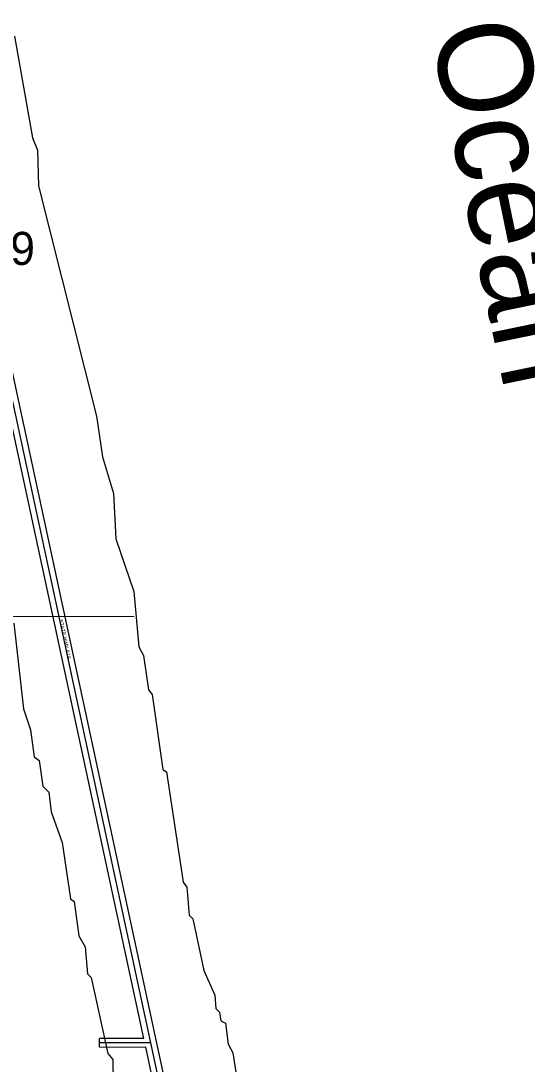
# Model space of a CAD drawing. Extents: x 418523 to 616617, y 1878279 to 2196743.
# Drawn here: x 543932 to 547378, y 2111867 to 2118964 of the extents above; entities that cross this region are included whole.
import ezdxf

# ---------------------------------------------------------------- set-up
doc = ezdxf.new("R2010")
doc.units = 0
for name, color, linetype in [('Level 1', 7, 'Continuous'), ('Level 2', 7, 'Continuous'), ('Level 22', 7, 'Continuous'), ('Level 23', 7, 'Continuous'), ('Level 31', 7, 'Continuous'), ('Level 32', 7, 'Continuous'), ('Level 34', 7, 'Continuous'), ('Level 41', 7, 'Continuous'), ('Level 5', 7, 'Continuous'), ('Level 7', 7, 'Continuous')]:
    doc.layers.add(name, color=color, linetype=linetype)

msp = doc.modelspace()

# ---------------------------------------------------------------- linework, layer by layer
at = {"layer": 'Level 1'}
msp.add_line((544701.979, 2114909.417), (543232.04, 2114914.441), dxfattribs=at)
at = {"layer": 'Level 22'}
for p, q in [((544816.478, 2112013.206), (543589.03, 2117708.937)), ((546188.829, 2105647.584), (544816.478, 2112013.206))]:
    msp.add_line(p, q, dxfattribs=at)
at = {"layer": 'Level 23'}
for p, q in [((544855.581, 2112021.632), (543628.245, 2117716.831)), ((544769.196, 2112042.735), (543551.753, 2117692.043)), ((546147.885, 2105647.696), (544782.101, 2111982.859)), ((546228.72, 2105652.354), (544855.581, 2112021.635))]:
    msp.add_line(p, q, dxfattribs=at)
at = {"layer": 'Level 31'}
msp.add_lwpolyline([(544816.478, 2112013.206), (544649.255, 2112011.539), (544467.815, 2112012.098)], dxfattribs=at)
at = {"layer": 'Level 32'}
msp.add_line((544467.723, 2111982.098), (544467.906, 2112042.099), dxfattribs=at)
for points in [[(544769.195, 2112042.736), (544649.151, 2112041.541), (544467.906, 2112042.099)], [(544782.101, 2111982.859), (544649.36, 2111981.537), (544467.723, 2111982.098)]]:
    msp.add_lwpolyline(points, dxfattribs=at)
at = {"layer": 'Level 5'}
msp.add_lwpolyline([(543888.713, 2118860.82), (544011.51, 2118168.514), (544044.562, 2118085.052), (544052.118, 2117843.266), (544447.168, 2116274.721), (544487.975, 2115999.484), (544562.181, 2115749.169), (544577.848, 2115440.651), (544701.718, 2115081.793), (544733.856, 2114706.535), (544767.008, 2114648.073), (544799.604, 2114414.558), (544824.475, 2114381.117), (544897.877, 2113872.366), (544922.818, 2113855.595), (545037.085, 2113104.967), (545061.997, 2113071.527), (545078.051, 2112879.722), (545102.962, 2112854.642), (545176.84, 2112504.294), (545251.345, 2112337.301), (545259.358, 2112245.568), (545284.299, 2112220.488), (545292.44, 2112162.106), (545325.721, 2112145.336), (545341.935, 2112003.553), (545375.116, 2111945.102), (545440.406, 2111519.712)], dxfattribs=at)
at = {"layer": 'Level 7'}
msp.add_lwpolyline([(543884.076, 2114867.7), (543948.84, 2114283.926), (543998.404, 2114142.043), (544022.818, 2113958.579), (544056.069, 2113933.468), (544080.523, 2113758.314), (544122.075, 2113716.493), (544138.328, 2113583.051), (544212.664, 2113374.416), (544269.783, 2112990.746), (544294.724, 2112974.006), (544327.319, 2112740.451), (544368.741, 2112665.3), (544384.825, 2112481.866), (544409.736, 2112456.755), (544524.78, 2111939.513), (544558.001, 2111897.732), (544564.731, 2111414.191)], dxfattribs=at)

# ---------------------------------------------------------------- texts
at = {"layer": 'Level 2'}
msp.add_text('14-04-29', height=225, dxfattribs=at).set_placement((542823.436, 2117303.934))
at = {"layer": 'Level 34'}
msp.add_text('STATE HWY A1A', height=25, rotation=282.1603389, dxfattribs=at).set_placement((544192.111, 2114889.974))
at = {"layer": 'Level 41'}
msp.add_text('Ocean', height=640, rotation=281.6683, dxfattribs=at).set_placement((546715.185, 2118907.716))

doc.saveas('drawing.dxf')
